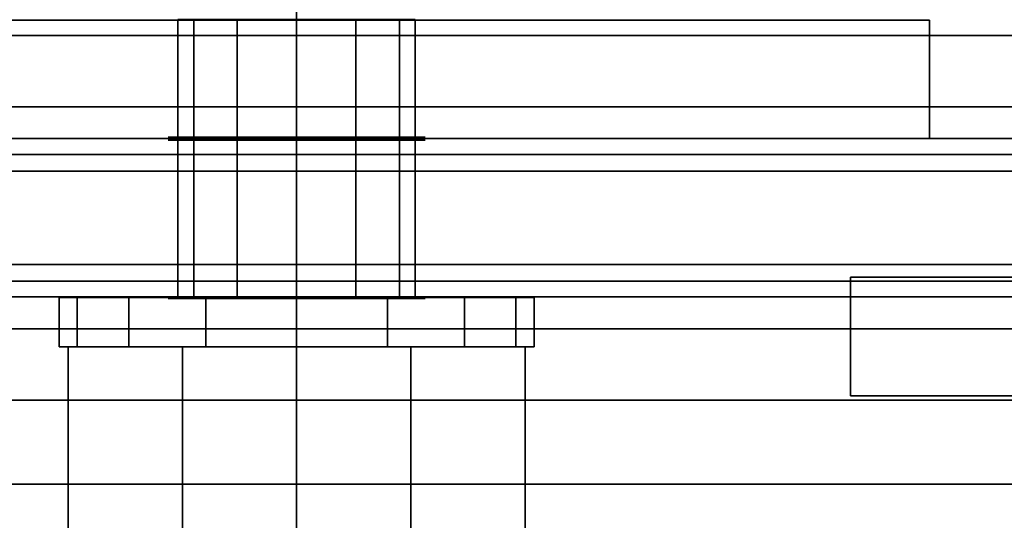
# Model space of a CAD drawing. Extents: x -48 to 48, y -49.6 to 48.
# Tile 828 of 890: x 30.1 to 33.2, y -1 to 0.6. Entities that reach past the tile are written whole.
import ezdxf

# ---------------------------------------------------------------- set-up
doc = ezdxf.new("R2010")
doc.units = 0

msp = doc.modelspace()

# ---------------------------------------------------------------- linework, layer by layer
at = {"layer": '11B1 [56]', "color": 1}
for points, invisible_edges in [([(34, -1.534, 52), (14.375, -1.534, 52), (14.375, 1.534, 52)], 12), ([(34, -1.534, 52), (14.375, 1.534, 52), (34, 1.534, 52)], 1), ([(34, 1.534, 58), (14.375, 1.534, 58), (14.375, -1.534, 58)], 12), ([(34, 1.534, 58), (14.375, -1.534, 58), (34, -1.534, 58)], 1), ([(34, -1.534, 57.767), (14.375, -1.534, 57.767), (14.375, 1.534, 57.767)], 12), ([(34, -1.534, 57.767), (14.375, 1.534, 57.767), (34, 1.534, 57.767)], 1), ([(34, 1.534, 52.233), (14.375, 1.534, 52.233), (14.375, -1.534, 52.233)], 12), ([(34, 1.534, 52.233), (14.375, -1.534, 52.233), (34, -1.534, 52.233)], 1)]:
    msp.add_3dface(points, dxfattribs=dict(at, invisible_edges=invisible_edges))
at = {"layer": '11B1 [56]', "color": 0}
for points, invisible_edges in [([(26, 0.625, 58), (26, 0.625, 63), (33, 0.625, 63)], 12), ([(26, 0.625, 58), (33, 0.625, 63), (33, 0.625, 58)], 1), ([(33, 0.25, 63), (33, 0.625, 63), (26, 0.625, 63)], 12), ([(33, 0.25, 63), (26, 0.625, 63), (26, 0.25, 63)], 1), ([(26, 0.25, 58), (26, 0.625, 58), (33, 0.625, 58)], 12), ([(26, 0.25, 58), (33, 0.625, 58), (33, 0.25, 58)], 1), ([(30.6752, 0.627, 60.8125), (30.6752, -0.252, 60.8125), (30.625, -0.252, 61)], 12), ([(30.6752, 0.627, 60.8125), (30.625, -0.252, 61), (30.625, 0.627, 61)], 1), ([(30.625, 0.627, 61), (30.625, -0.252, 61), (30.6752, -0.252, 61.1875)], 12), ([(30.625, 0.627, 61), (30.6752, -0.252, 61.1875), (30.6752, 0.627, 61.1875)], 1), ([(30.6752, 0.627, 61.1875), (30.6752, -0.252, 61.1875), (30.8125, -0.252, 61.3248)], 12), ([(30.6752, 0.627, 61.1875), (30.8125, -0.252, 61.3248), (30.8125, 0.627, 61.3248)], 1), ([(30.8125, 0.627, 60.6752), (30.8125, -0.252, 60.6752), (30.6752, -0.252, 60.8125)], 12), ([(30.8125, 0.627, 60.6752), (30.6752, -0.252, 60.8125), (30.6752, 0.627, 60.8125)], 1), ([(30.8125, 0.627, 61.3248), (30.8125, -0.252, 61.3248), (31, -0.252, 61.375)], 12), ([(30.8125, 0.627, 61.3248), (31, -0.252, 61.375), (31, 0.627, 61.375)], 1), ([(31, 0.627, 60.625), (31, -0.252, 60.625), (30.8125, -0.252, 60.6752)], 12), ([(31, 0.627, 60.625), (30.8125, -0.252, 60.6752), (30.8125, 0.627, 60.6752)], 1), ([(31, 0.627, 61.375), (31, -0.252, 61.375), (31.1875, -0.252, 61.3248)], 12), ([(31, 0.627, 61.375), (31.1875, -0.252, 61.3248), (31.1875, 0.627, 61.3248)], 1), ([(31.1875, 0.627, 60.6752), (31.1875, -0.252, 60.6752), (31, -0.252, 60.625)], 12), ([(31.1875, 0.627, 60.6752), (31, -0.252, 60.625), (31, 0.627, 60.625)], 1), ([(31.1875, 0.627, 61.3248), (31.1875, -0.252, 61.3248), (31.3248, -0.252, 61.1875)], 12), ([(31.1875, 0.627, 61.3248), (31.3248, -0.252, 61.1875), (31.3248, 0.627, 61.1875)], 1), ([(31.3248, 0.627, 60.8125), (31.3248, -0.252, 60.8125), (31.1875, -0.252, 60.6752)], 12), ([(31.3248, 0.627, 60.8125), (31.1875, -0.252, 60.6752), (31.1875, 0.627, 60.6752)], 1), ([(31.3248, 0.627, 61.1875), (31.3248, -0.252, 61.1875), (31.375, -0.252, 61)], 12), ([(31.3248, 0.627, 61.1875), (31.375, -0.252, 61), (31.375, 0.627, 61)], 1), ([(31.375, 0.627, 61), (31.375, -0.252, 61), (31.3248, -0.252, 60.8125)], 12), ([(31.375, 0.627, 61), (31.3248, -0.252, 60.8125), (31.3248, 0.627, 60.8125)], 1), ([(33, 0.25, 58), (33, 0.625, 58), (33, 0.625, 63)], 12), ([(33, 0.25, 58), (33, 0.625, 63), (33, 0.25, 63)], 1), ([(33, 0.25, 58), (33, 0.25, 63), (26, 0.25, 63)], 12), ([(33, 0.25, 58), (26, 0.25, 63), (26, 0.25, 58)], 1), ([(30.3071, -0.252, 61.287), (30.3071, -0.252, 60.713), (30.25, -0.252, 61)], 1), ([(30.3071, -0.252, 60.713), (30.3071, -0.40825, 60.713), (30.25, -0.40825, 61)], 12), ([(30.3071, -0.252, 60.713), (30.25, -0.40825, 61), (30.25, -0.252, 61)], 1), ([(30.25, -0.252, 61), (30.25, -0.40825, 61), (30.3071, -0.40825, 61.287)], 12), ([(30.25, -0.252, 61), (30.3071, -0.40825, 61.287), (30.3071, -0.252, 61.287)], 1), ([(30.3071, -0.252, 61.287), (30.4697, -0.252, 61.5303), (30.713, -0.252, 61.6929)], 12), ([(30.3071, -0.252, 61.287), (30.713, -0.252, 61.6929), (31, -0.252, 61.75)], 13), ([(30.3071, -0.252, 61.287), (31, -0.252, 61.75), (31.287, -0.252, 61.6929)], 13), ([(30.3071, -0.252, 61.287), (31.287, -0.252, 61.6929), (31.5303, -0.252, 61.5303)], 13), ([(30.3071, -0.252, 61.287), (31.5303, -0.252, 61.5303), (31.6929, -0.252, 61.287)], 13), ([(30.3071, -0.252, 61.287), (31.6929, -0.252, 61.287), (31.75, -0.252, 61)], 13), ([(30.3071, -0.252, 61.287), (31.75, -0.252, 61), (31.6929, -0.252, 60.713)], 13), ([(30.3071, -0.252, 61.287), (31.6929, -0.252, 60.713), (31.5303, -0.252, 60.4697)], 13), ([(30.3071, -0.252, 61.287), (31.5303, -0.252, 60.4697), (31.287, -0.252, 60.3071)], 13), ([(30.3071, -0.252, 61.287), (31.287, -0.252, 60.3071), (31, -0.252, 60.25)], 13), ([(30.3071, -0.252, 61.287), (31, -0.252, 60.25), (30.713, -0.252, 60.3071)], 13), ([(30.3071, -0.252, 61.287), (30.713, -0.252, 60.3071), (30.4697, -0.252, 60.4697)], 13), ([(30.3071, -0.252, 61.287), (30.4697, -0.252, 60.4697), (30.3071, -0.252, 60.713)], 13), ([(30.3071, -0.252, 61.287), (30.3071, -0.40825, 61.287), (30.4697, -0.40825, 61.5303)], 12), ([(30.3071, -0.252, 61.287), (30.4697, -0.40825, 61.5303), (30.4697, -0.252, 61.5303)], 1), ([(30.4697, -0.252, 60.4697), (30.4697, -0.40825, 60.4697), (30.3071, -0.40825, 60.713)], 12), ([(30.4697, -0.252, 60.4697), (30.3071, -0.40825, 60.713), (30.3071, -0.252, 60.713)], 1), ([(30.4697, -0.252, 61.5303), (30.4697, -0.40825, 61.5303), (30.713, -0.40825, 61.6929)], 12), ([(30.4697, -0.252, 61.5303), (30.713, -0.40825, 61.6929), (30.713, -0.252, 61.6929)], 1), ([(30.713, -0.252, 60.3071), (30.713, -0.40825, 60.3071), (30.4697, -0.40825, 60.4697)], 12), ([(30.713, -0.252, 60.3071), (30.4697, -0.40825, 60.4697), (30.4697, -0.252, 60.4697)], 1), ([(30.625, -0.252, 61), (30.6752, -0.252, 60.8125), (30.8125, -0.252, 60.6752)], 12), ([(30.625, -0.252, 61), (30.8125, -0.252, 60.6752), (31, -0.252, 60.625)], 13), ([(30.625, -0.252, 61), (31, -0.252, 60.625), (31.1875, -0.252, 60.6752)], 13), ([(30.625, -0.252, 61), (31.1875, -0.252, 60.6752), (31.3248, -0.252, 60.8125)], 13), ([(30.625, -0.252, 61), (31.3248, -0.252, 60.8125), (31.375, -0.252, 61)], 13), ([(30.625, -0.252, 61), (31.375, -0.252, 61), (31.3248, -0.252, 61.1875)], 13), ([(30.625, -0.252, 61), (31.3248, -0.252, 61.1875), (31.1875, -0.252, 61.3248)], 13), ([(30.625, -0.252, 61), (31.1875, -0.252, 61.3248), (31, -0.252, 61.375)], 13), ([(30.625, -0.252, 61), (31, -0.252, 61.375), (30.8125, -0.252, 61.3248)], 13), ([(30.625, -0.252, 61), (30.8125, -0.252, 61.3248), (30.6752, -0.252, 61.1875)], 1), ([(30.713, -0.252, 61.6929), (30.713, -0.40825, 61.6929), (31, -0.40825, 61.75)], 12), ([(30.713, -0.252, 61.6929), (31, -0.40825, 61.75), (31, -0.252, 61.75)], 1), ([(31, -0.252, 60.25), (31, -0.40825, 60.25), (30.713, -0.40825, 60.3071)], 12), ([(31, -0.252, 60.25), (30.713, -0.40825, 60.3071), (30.713, -0.252, 60.3071)], 1), ([(31, -0.252, 61.75), (31, -0.40825, 61.75), (31.287, -0.40825, 61.6929)], 12), ([(31, -0.252, 61.75), (31.287, -0.40825, 61.6929), (31.287, -0.252, 61.6929)], 1), ([(31.287, -0.252, 60.3071), (31.287, -0.40825, 60.3071), (31, -0.40825, 60.25)], 12), ([(31.287, -0.252, 60.3071), (31, -0.40825, 60.25), (31, -0.252, 60.25)], 1), ([(31.287, -0.252, 61.6929), (31.287, -0.40825, 61.6929), (31.5303, -0.40825, 61.5303)], 12), ([(31.287, -0.252, 61.6929), (31.5303, -0.40825, 61.5303), (31.5303, -0.252, 61.5303)], 1), ([(31.5303, -0.252, 60.4697), (31.5303, -0.40825, 60.4697), (31.287, -0.40825, 60.3071)], 12), ([(31.5303, -0.252, 60.4697), (31.287, -0.40825, 60.3071), (31.287, -0.252, 60.3071)], 1), ([(31.5303, -0.252, 61.5303), (31.5303, -0.40825, 61.5303), (31.6929, -0.40825, 61.287)], 12), ([(31.5303, -0.252, 61.5303), (31.6929, -0.40825, 61.287), (31.6929, -0.252, 61.287)], 1), ([(31.6929, -0.252, 60.713), (31.6929, -0.40825, 60.713), (31.5303, -0.40825, 60.4697)], 12), ([(31.6929, -0.252, 60.713), (31.5303, -0.40825, 60.4697), (31.5303, -0.252, 60.4697)], 1), ([(31.6929, -0.252, 61.287), (31.6929, -0.40825, 61.287), (31.75, -0.40825, 61)], 12), ([(31.6929, -0.252, 61.287), (31.75, -0.40825, 61), (31.75, -0.252, 61)], 1), ([(31.75, -0.252, 61), (31.75, -0.40825, 61), (31.6929, -0.40825, 60.713)], 12), ([(31.75, -0.252, 61), (31.6929, -0.40825, 60.713), (31.6929, -0.252, 60.713)], 1), ([(30.25, -0.40825, 61), (30.3071, -0.40825, 60.713), (30.4697, -0.40825, 60.4697)], 12), ([(30.25, -0.40825, 61), (30.4697, -0.40825, 60.4697), (30.713, -0.40825, 60.3071)], 13), ([(30.25, -0.40825, 61), (30.713, -0.40825, 60.3071), (31, -0.40825, 60.25)], 13), ([(30.25, -0.40825, 61), (31, -0.40825, 60.25), (31.287, -0.40825, 60.3071)], 13), ([(30.25, -0.40825, 61), (31.287, -0.40825, 60.3071), (31.5303, -0.40825, 60.4697)], 13), ([(30.25, -0.40825, 61), (31.5303, -0.40825, 60.4697), (31.6929, -0.40825, 60.713)], 13), ([(30.25, -0.40825, 61), (31.6929, -0.40825, 60.713), (31.75, -0.40825, 61)], 13), ([(30.25, -0.40825, 61), (31.75, -0.40825, 61), (31.6929, -0.40825, 61.287)], 13), ([(30.25, -0.40825, 61), (31.6929, -0.40825, 61.287), (31.5303, -0.40825, 61.5303)], 13), ([(30.25, -0.40825, 61), (31.5303, -0.40825, 61.5303), (31.287, -0.40825, 61.6929)], 13), ([(30.25, -0.40825, 61), (31.287, -0.40825, 61.6929), (31, -0.40825, 61.75)], 13), ([(30.25, -0.40825, 61), (31, -0.40825, 61.75), (30.713, -0.40825, 61.6929)], 13), ([(30.25, -0.40825, 61), (30.713, -0.40825, 61.6929), (30.4697, -0.40825, 61.5303)], 13), ([(30.25, -0.40825, 61), (30.4697, -0.40825, 61.5303), (30.3071, -0.40825, 61.287)], 1), ([(30.2783, -0.40825, 61), (30.6392, -0.40825, 61.625), (31.3608, -0.40825, 61.625)], 12), ([(30.2783, -0.40825, 61), (31.3608, -0.40825, 61.625), (31.7217, -0.40825, 61)], 13), ([(30.2783, -0.40825, 61), (31.7217, -0.40825, 61), (31.3608, -0.40825, 60.375)], 13), ([(30.2783, -0.40825, 61), (31.3608, -0.40825, 60.375), (30.6392, -0.40825, 60.375)], 1), ([(30.2783, -0.40825, 61), (30.2783, -1.14263, 61), (30.6392, -1.14263, 61.625)], 12), ([(30.2783, -0.40825, 61), (30.6392, -1.14263, 61.625), (30.6392, -0.40825, 61.625)], 1), ([(30.6392, -0.40825, 60.375), (30.6392, -1.14263, 60.375), (30.2783, -1.14263, 61)], 12), ([(30.6392, -0.40825, 60.375), (30.2783, -1.14263, 61), (30.2783, -0.40825, 61)], 1), ([(30.6392, -0.40825, 61.625), (30.6392, -1.14263, 61.625), (31.3608, -1.14263, 61.625)], 12), ([(30.6392, -0.40825, 61.625), (31.3608, -1.14263, 61.625), (31.3608, -0.40825, 61.625)], 1), ([(31.3608, -0.40825, 60.375), (31.3608, -1.14263, 60.375), (30.6392, -1.14263, 60.375)], 12), ([(31.3608, -0.40825, 60.375), (30.6392, -1.14263, 60.375), (30.6392, -0.40825, 60.375)], 1), ([(31.3608, -0.40825, 61.625), (31.3608, -1.14263, 61.625), (31.7217, -1.14263, 61)], 12), ([(31.3608, -0.40825, 61.625), (31.7217, -1.14263, 61), (31.7217, -0.40825, 61)], 1), ([(31.7217, -0.40825, 61), (31.7217, -1.14263, 61), (31.3608, -1.14263, 60.375)], 12), ([(31.7217, -0.40825, 61), (31.3608, -1.14263, 60.375), (31.3608, -0.40825, 60.375)], 1)]:
    msp.add_3dface(points, dxfattribs=dict(at, invisible_edges=invisible_edges))
at = {"layer": '11B1 [56]', "color": 6}
for points, invisible_edges in [([(31.4062, 0.245, 61), (30.6247, 0.245, 61.1555), (30.5937, 0.245, 61)], 13), ([(31.4062, 0.245, 61), (30.5937, 0.245, 61), (30.6247, 0.245, 60.8445)], 13), ([(31.4062, 0.245, 61), (30.7127, 0.245, 61.2873), (30.6247, 0.245, 61.1555)], 13), ([(31.4062, 0.245, 61), (30.6247, 0.245, 60.8445), (30.7127, 0.245, 60.7127)], 13), ([(31.4062, 0.245, 61), (30.8445, 0.245, 61.3753), (30.7127, 0.245, 61.2873)], 13), ([(31.4062, 0.245, 61), (30.7127, 0.245, 60.7127), (30.8445, 0.245, 60.6247)], 13), ([(31.4062, 0.245, 61), (31, 0.245, 61.4062), (30.8445, 0.245, 61.3753)], 13), ([(31.4062, 0.245, 61), (30.8445, 0.245, 60.6247), (31, 0.245, 60.5937)], 13), ([(31.4062, 0.245, 61), (31.1555, 0.245, 61.3753), (31, 0.245, 61.4062)], 13), ([(31.4062, 0.245, 61), (31, 0.245, 60.5937), (31.1555, 0.245, 60.6247)], 13), ([(31.4062, 0.245, 61), (31.2873, 0.245, 61.2873), (31.1555, 0.245, 61.3753)], 13), ([(31.4062, 0.245, 61), (31.1555, 0.245, 60.6247), (31.2873, 0.245, 60.7127)], 13), ([(31.4062, 0.245, 61), (31.3753, 0.245, 61.1555), (31.2873, 0.245, 61.2873)], 12), ([(31.4062, 0.245, 61), (31.2873, 0.245, 60.7127), (31.3753, 0.245, 60.8445)], 1)]:
    msp.add_3dface(points, dxfattribs=dict(at, invisible_edges=invisible_edges))
at = {"layer": '11C1 [49]', "color": 1}
for points, invisible_edges in [([(41, -3, 46.5), (41, 3, 46.5), (31, 3, 46.5)], 12), ([(41, -3, 46.5), (31, 3, 46.5), (31, -3, 46.5)], 1), ([(31, -3, 46), (31, 3, 46), (41, 3, 46)], 12), ([(31, -3, 46), (41, 3, 46), (41, -3, 46)], 1), ([(31, 3, 46.5), (31, 3, 46), (31, -3, 46)], 12), ([(31, 3, 46.5), (31, -3, 46), (31, -3, 46.5)], 1), ([(41, 3, 63.625), (41, -3, 63.625), (31, -3, 63.625)], 12), ([(41, 3, 63.625), (31, -3, 63.625), (31, 3, 63.625)], 1), ([(31, 3, 64.125), (31, -3, 64.125), (41, -3, 64.125)], 12), ([(31, 3, 64.125), (41, -3, 64.125), (41, 3, 64.125)], 1), ([(31, -3, 63.625), (31, -3, 64.125), (31, 3, 64.125)], 12), ([(31, -3, 63.625), (31, 3, 64.125), (31, 3, 63.625)], 1)]:
    msp.add_3dface(points, dxfattribs=dict(at, invisible_edges=invisible_edges))
at = {"layer": '11C1 [49]', "color": 0}
for points, invisible_edges in [([(34, 0.25, 59), (26, 0.25, 59), (26, 0.25, 63)], 12), ([(34, 0.25, 59), (26, 0.25, 63), (34, 0.25, 63)], 1), ([(34, -0.25, 63), (34, 0.25, 63), (26, 0.25, 63)], 12), ([(34, -0.25, 63), (26, 0.25, 63), (26, -0.25, 63)], 1), ([(26, -0.25, 59), (26, 0.25, 59), (34, 0.25, 59)], 12), ([(26, -0.25, 59), (34, 0.25, 59), (34, -0.25, 59)], 1), ([(34, -0.25, 63), (26, -0.25, 63), (26, -0.25, 59)], 12), ([(34, -0.25, 63), (26, -0.25, 59), (34, -0.25, 59)], 1)]:
    msp.add_3dface(points, dxfattribs=dict(at, invisible_edges=invisible_edges))
at = {"layer": '11C1 [49]', "color": 6}
for points, invisible_edges in [([(31.1555, 0.255, 61.3753), (30.6247, 0.255, 60.8445), (30.5938, 0.255, 61)], 13), ([(31.1555, 0.255, 61.3753), (30.5938, 0.255, 61), (30.6247, 0.255, 61.1555)], 13), ([(31.1555, 0.255, 61.3753), (30.7127, 0.255, 60.7127), (30.6247, 0.255, 60.8445)], 13), ([(31.1555, 0.255, 61.3753), (30.6247, 0.255, 61.1555), (30.7127, 0.255, 61.2873)], 13), ([(31.1555, 0.255, 61.3753), (30.8445, 0.255, 60.6247), (30.7127, 0.255, 60.7127)], 13), ([(31.1555, 0.255, 61.3753), (30.7127, 0.255, 61.2873), (30.8445, 0.255, 61.3753)], 13), ([(31.1555, 0.255, 61.3753), (31, 0.255, 60.5938), (30.8445, 0.255, 60.6247)], 13), ([(31.1555, 0.255, 61.3753), (30.8445, 0.255, 61.3753), (31, 0.255, 61.4063)], 1), ([(31.1555, 0.255, 61.3753), (31.1555, 0.255, 60.6247), (31, 0.255, 60.5938)], 13), ([(31.1555, 0.255, 61.3753), (31.2873, 0.255, 61.2873), (31.3753, 0.255, 61.1555)], 12), ([(31.1555, 0.255, 61.3753), (31.3753, 0.255, 61.1555), (31.4063, 0.255, 61)], 13), ([(31.1555, 0.255, 61.3753), (31.4063, 0.255, 61), (31.3753, 0.255, 60.8445)], 13), ([(31.1555, 0.255, 61.3753), (31.3753, 0.255, 60.8445), (31.2873, 0.255, 60.7127)], 13), ([(31.1555, 0.255, 61.3753), (31.2873, 0.255, 60.7127), (31.1555, 0.255, 60.6247)], 13), ([(31, -0.255, 61.4062), (30.6247, -0.255, 61.1555), (30.5937, -0.255, 61)], 13), ([(31, -0.255, 61.4062), (30.5937, -0.255, 61), (30.6247, -0.255, 60.8445)], 13), ([(31, -0.255, 61.4062), (30.7127, -0.255, 61.2873), (30.6247, -0.255, 61.1555)], 13), ([(31, -0.255, 61.4062), (30.6247, -0.255, 60.8445), (30.7127, -0.255, 60.7127)], 13), ([(31, -0.255, 61.4062), (30.8445, -0.255, 61.3753), (30.7127, -0.255, 61.2873)], 12), ([(31, -0.255, 61.4062), (30.7127, -0.255, 60.7127), (30.8445, -0.255, 60.6247)], 13), ([(31, -0.255, 61.4062), (30.8445, -0.255, 60.6247), (31, -0.255, 60.5937)], 13), ([(31, -0.255, 61.4062), (31, -0.255, 60.5937), (31.1555, -0.255, 60.6247)], 13), ([(31, -0.255, 61.4062), (31.1555, -0.255, 60.6247), (31.2873, -0.255, 60.7127)], 13), ([(31, -0.255, 61.4062), (31.2873, -0.255, 60.7127), (31.3753, -0.255, 60.8445)], 13), ([(31, -0.255, 61.4062), (31.3753, -0.255, 60.8445), (31.4062, -0.255, 61)], 13), ([(31, -0.255, 61.4062), (31.4062, -0.255, 61), (31.3753, -0.255, 61.1555)], 13), ([(31, -0.255, 61.4062), (31.3753, -0.255, 61.1555), (31.2873, -0.255, 61.2873)], 13), ([(31, -0.255, 61.4062), (31.2873, -0.255, 61.2873), (31.1555, -0.255, 61.3753)], 1)]:
    msp.add_3dface(points, dxfattribs=dict(at, invisible_edges=invisible_edges))
at = {"layer": '5B2 [24]', "color": 1}
for points, invisible_edges in [([(48, -3.495, 30.1), (6.0625, -3.495, 30.1), (6.0625, 3.495, 30.1)], 12), ([(48, -3.495, 30.1), (6.0625, 3.495, 30.1), (48, 3.495, 30.1)], 1), ([(48, 3.495, 46), (6.0625, 3.495, 46), (6.0625, -3.495, 46)], 12), ([(48, 3.495, 46), (6.0625, -3.495, 46), (48, -3.495, 46)], 1), ([(48, 0.576535, 45.5171), (6.0625, 0.576535, 45.5171), (6.0625, 0.8425, 45.57)], 12), ([(48, 0.576535, 45.5171), (6.0625, 0.8425, 45.57), (48, 0.8425, 45.57)], 1), ([(48, 0.8425, 30.53), (6.0625, 0.8425, 30.53), (6.0625, 0.576535, 30.5829)], 12), ([(48, 0.8425, 30.53), (6.0625, 0.576535, 30.5829), (48, 0.576535, 30.5829)], 1), ([(48, 0.351061, 45.3664), (6.0625, 0.351061, 45.3664), (6.0625, 0.576535, 45.5171)], 12), ([(48, 0.351061, 45.3664), (6.0625, 0.576535, 45.5171), (48, 0.576535, 45.5171)], 1), ([(48, 0.576535, 30.5829), (6.0625, 0.576535, 30.5829), (6.0625, 0.351061, 30.7336)], 12), ([(48, 0.576535, 30.5829), (6.0625, 0.351061, 30.7336), (48, 0.351061, 30.7336)], 1), ([(48, 0.200404, 45.141), (6.0625, 0.200404, 45.141), (6.0625, 0.351061, 45.3664)], 12), ([(48, 0.200404, 45.141), (6.0625, 0.351061, 45.3664), (48, 0.351061, 45.3664)], 1), ([(48, 0.351061, 30.7336), (6.0625, 0.351061, 30.7336), (6.0625, 0.200404, 30.959)], 12), ([(48, 0.351061, 30.7336), (6.0625, 0.200404, 30.959), (48, 0.200404, 30.959)], 1), ([(48, 0.1475, 44.875), (6.0625, 0.1475, 44.875), (6.0625, 0.200404, 45.141)], 12), ([(48, 0.1475, 44.875), (6.0625, 0.200404, 45.141), (48, 0.200404, 45.141)], 1), ([(48, 0.200404, 30.959), (6.0625, 0.200404, 30.959), (6.0625, 0.1475, 31.225)], 12), ([(48, 0.200404, 30.959), (6.0625, 0.1475, 31.225), (48, 0.1475, 31.225)], 1), ([(18.7833, 0.1475, 41.0252), (6.0625, 0.1475, 44.875), (48, 0.1475, 44.875)], 13), ([(48, 0.1475, 38), (48, 0.1475, 31.225), (6.0625, 0.1475, 31.225)], 12), ([(48, 0.1475, 38), (6.0625, 0.1475, 31.225), (18.4732, 0.1475, 34.911)], 15), ([(48, 0.1475, 38), (18.4732, 0.1475, 34.911), (18.7833, 0.1475, 34.9748)], 13), ([(19.0853, 0.1475, 40.9305), (18.7833, 0.1475, 41.0252), (48, 0.1475, 44.875)], 14), ([(48, 0.1475, 38), (18.7833, 0.1475, 34.9748), (19.0853, 0.1475, 35.0695)], 13), ([(19.3762, 0.1475, 40.8056), (19.0853, 0.1475, 40.9305), (48, 0.1475, 44.875)], 14), ([(48, 0.1475, 38), (19.0853, 0.1475, 35.0695), (19.3762, 0.1475, 35.1944)], 13), ([(19.653, 0.1475, 40.652), (19.3762, 0.1475, 40.8056), (48, 0.1475, 44.875)], 14), ([(48, 0.1475, 38), (19.3762, 0.1475, 35.1944), (19.653, 0.1475, 35.348)], 13), ([(19.9128, 0.1475, 40.4712), (19.653, 0.1475, 40.652), (48, 0.1475, 44.875)], 14), ([(48, 0.1475, 38), (19.653, 0.1475, 35.348), (19.9128, 0.1475, 35.5288)], 13), ([(20.153, 0.1475, 40.265), (19.9128, 0.1475, 40.4712), (48, 0.1475, 44.875)], 14), ([(48, 0.1475, 38), (19.9128, 0.1475, 35.5288), (20.153, 0.1475, 35.735)], 13), ([(20.3711, 0.1475, 40.0355), (20.153, 0.1475, 40.265), (48, 0.1475, 44.875)], 14), ([(48, 0.1475, 38), (20.153, 0.1475, 35.735), (20.3711, 0.1475, 35.9645)], 13), ([(20.5649, 0.1475, 39.7852), (20.3711, 0.1475, 40.0355), (48, 0.1475, 44.875)], 14), ([(48, 0.1475, 38), (20.3711, 0.1475, 35.9645), (20.5649, 0.1475, 36.2148)], 13), ([(20.7323, 0.1475, 39.5166), (20.5649, 0.1475, 39.7852), (48, 0.1475, 44.875)], 14), ([(48, 0.1475, 38), (20.5649, 0.1475, 36.2148), (20.7323, 0.1475, 36.4834)], 13), ([(20.8717, 0.1475, 39.2324), (20.7323, 0.1475, 39.5166), (48, 0.1475, 44.875)], 14), ([(48, 0.1475, 38), (20.7323, 0.1475, 36.4834), (20.8717, 0.1475, 36.7676)], 13), ([(20.9817, 0.1475, 38.9355), (20.8717, 0.1475, 39.2324), (48, 0.1475, 44.875)], 14), ([(48, 0.1475, 38), (20.8717, 0.1475, 36.7676), (20.9817, 0.1475, 37.0645)], 13), ([(21.061, 0.1475, 38.6291), (20.9817, 0.1475, 38.9355), (48, 0.1475, 44.875)], 14), ([(48, 0.1475, 38), (20.9817, 0.1475, 37.0645), (21.061, 0.1475, 37.3709)], 13), ([(21.109, 0.1475, 38.3162), (21.061, 0.1475, 38.6291), (48, 0.1475, 44.875)], 14), ([(48, 0.1475, 38), (21.061, 0.1475, 37.3709), (21.109, 0.1475, 37.6838)], 13), ([(21.125, 0.1475, 38), (21.109, 0.1475, 38.3162), (48, 0.1475, 44.875)], 14), ([(48, 0.1475, 38), (21.109, 0.1475, 37.6838), (21.125, 0.1475, 38)], 1), ([(21.125, 0.1475, 38), (48, 0.1475, 44.875), (48, 0.1475, 38)], 1), ([(48, -0.1475, 31.225), (6.0625, -0.1475, 31.225), (6.0625, -0.200404, 30.959)], 12), ([(48, -0.1475, 31.225), (6.0625, -0.200404, 30.959), (48, -0.200404, 30.959)], 1), ([(18.7833, -0.1475, 34.9748), (6.0625, -0.1475, 31.225), (48, -0.1475, 31.225)], 13), ([(48, -0.1475, 38), (48, -0.1475, 44.875), (6.0625, -0.1475, 44.875)], 12), ([(48, -0.1475, 38), (6.0625, -0.1475, 44.875), (18.4732, -0.1475, 41.089)], 15), ([(48, -0.200404, 45.141), (6.0625, -0.200404, 45.141), (6.0625, -0.1475, 44.875)], 12), ([(48, -0.200404, 45.141), (6.0625, -0.1475, 44.875), (48, -0.1475, 44.875)], 1), ([(48, -0.1475, 38), (18.4732, -0.1475, 41.089), (18.7833, -0.1475, 41.0252)], 13), ([(19.0853, -0.1475, 35.0695), (18.7833, -0.1475, 34.9748), (48, -0.1475, 31.225)], 14), ([(48, -0.1475, 38), (18.7833, -0.1475, 41.0252), (19.0853, -0.1475, 40.9305)], 13), ([(19.3762, -0.1475, 35.1944), (19.0853, -0.1475, 35.0695), (48, -0.1475, 31.225)], 14), ([(48, -0.1475, 38), (19.0853, -0.1475, 40.9305), (19.3762, -0.1475, 40.8056)], 13), ([(19.653, -0.1475, 35.348), (19.3762, -0.1475, 35.1944), (48, -0.1475, 31.225)], 14), ([(48, -0.1475, 38), (19.3762, -0.1475, 40.8056), (19.653, -0.1475, 40.652)], 13), ([(19.9128, -0.1475, 35.5288), (19.653, -0.1475, 35.348), (48, -0.1475, 31.225)], 14), ([(48, -0.1475, 38), (19.653, -0.1475, 40.652), (19.9128, -0.1475, 40.4712)], 13), ([(20.153, -0.1475, 35.735), (19.9128, -0.1475, 35.5288), (48, -0.1475, 31.225)], 14), ([(48, -0.1475, 38), (19.9128, -0.1475, 40.4712), (20.153, -0.1475, 40.265)], 13), ([(20.3711, -0.1475, 35.9645), (20.153, -0.1475, 35.735), (48, -0.1475, 31.225)], 14), ([(48, -0.1475, 38), (20.153, -0.1475, 40.265), (20.3711, -0.1475, 40.0355)], 13), ([(20.5649, -0.1475, 36.2148), (20.3711, -0.1475, 35.9645), (48, -0.1475, 31.225)], 14), ([(48, -0.1475, 38), (20.3711, -0.1475, 40.0355), (20.5649, -0.1475, 39.7852)], 13), ([(20.7323, -0.1475, 36.4834), (20.5649, -0.1475, 36.2148), (48, -0.1475, 31.225)], 14), ([(48, -0.1475, 38), (20.5649, -0.1475, 39.7852), (20.7323, -0.1475, 39.5166)], 13), ([(20.8717, -0.1475, 36.7676), (20.7323, -0.1475, 36.4834), (48, -0.1475, 31.225)], 14), ([(48, -0.1475, 38), (20.7323, -0.1475, 39.5166), (20.8717, -0.1475, 39.2324)], 13), ([(20.9817, -0.1475, 37.0645), (20.8717, -0.1475, 36.7676), (48, -0.1475, 31.225)], 14), ([(48, -0.1475, 38), (20.8717, -0.1475, 39.2324), (20.9817, -0.1475, 38.9355)], 13), ([(21.061, -0.1475, 37.3709), (20.9817, -0.1475, 37.0645), (48, -0.1475, 31.225)], 14), ([(48, -0.1475, 38), (20.9817, -0.1475, 38.9355), (21.061, -0.1475, 38.6291)], 13), ([(21.109, -0.1475, 37.6838), (21.061, -0.1475, 37.3709), (48, -0.1475, 31.225)], 14), ([(48, -0.1475, 38), (21.061, -0.1475, 38.6291), (21.109, -0.1475, 38.3162)], 13), ([(21.125, -0.1475, 38), (21.109, -0.1475, 37.6838), (48, -0.1475, 31.225)], 14), ([(48, -0.1475, 38), (21.109, -0.1475, 38.3162), (21.125, -0.1475, 38)], 1), ([(21.125, -0.1475, 38), (48, -0.1475, 31.225), (48, -0.1475, 38)], 1), ([(48, -0.200404, 30.959), (6.0625, -0.200404, 30.959), (6.0625, -0.351061, 30.7336)], 12), ([(48, -0.200404, 30.959), (6.0625, -0.351061, 30.7336), (48, -0.351061, 30.7336)], 1), ([(48, -0.351061, 45.3664), (6.0625, -0.351061, 45.3664), (6.0625, -0.200404, 45.141)], 12), ([(48, -0.351061, 45.3664), (6.0625, -0.200404, 45.141), (48, -0.200404, 45.141)], 1), ([(48, -0.351061, 30.7336), (6.0625, -0.351061, 30.7336), (6.0625, -0.576535, 30.5829)], 12), ([(48, -0.351061, 30.7336), (6.0625, -0.576535, 30.5829), (48, -0.576535, 30.5829)], 1), ([(48, -0.576535, 45.5171), (6.0625, -0.576535, 45.5171), (6.0625, -0.351061, 45.3664)], 12), ([(48, -0.576535, 45.5171), (6.0625, -0.351061, 45.3664), (48, -0.351061, 45.3664)], 1), ([(48, -0.576535, 30.5829), (6.0625, -0.576535, 30.5829), (6.0625, -0.8425, 30.53)], 12), ([(48, -0.576535, 30.5829), (6.0625, -0.8425, 30.53), (48, -0.8425, 30.53)], 1), ([(48, -0.8425, 45.57), (6.0625, -0.8425, 45.57), (6.0625, -0.576535, 45.5171)], 12), ([(48, -0.8425, 45.57), (6.0625, -0.576535, 45.5171), (48, -0.576535, 45.5171)], 1), ([(48, -0.8425, 30.53), (6.0625, -0.8425, 30.53), (6.0625, -3.495, 30.53)], 12), ([(48, -0.8425, 30.53), (6.0625, -3.495, 30.53), (48, -3.495, 30.53)], 1), ([(48, -3.495, 45.57), (6.0625, -3.495, 45.57), (6.0625, -0.8425, 45.57)], 12), ([(48, -3.495, 45.57), (6.0625, -0.8425, 45.57), (48, -0.8425, 45.57)], 1)]:
    msp.add_3dface(points, dxfattribs=dict(at, invisible_edges=invisible_edges))
at = {"layer": '6B2 [51]', "color": 1}
for points, invisible_edges in [([(44, -3.495, 64.1), (1, -3.495, 64.1), (1, 3.495, 64.1)], 12), ([(44, -3.495, 64.1), (1, 3.495, 64.1), (44, 3.495, 64.1)], 1), ([(44, 3.495, 80), (1, 3.495, 80), (1, -3.495, 80)], 12), ([(44, 3.495, 80), (1, -3.495, 80), (44, -3.495, 80)], 1), ([(44, 0.576535, 79.5171), (1, 0.576535, 79.5171), (1, 0.8425, 79.57)], 12), ([(44, 0.576535, 79.5171), (1, 0.8425, 79.57), (44, 0.8425, 79.57)], 1), ([(44, 0.8425, 64.53), (1, 0.8425, 64.53), (1, 0.576535, 64.5829)], 12), ([(44, 0.8425, 64.53), (1, 0.576535, 64.5829), (44, 0.576535, 64.5829)], 1), ([(44, 0.351061, 79.3664), (1, 0.351061, 79.3664), (1, 0.576535, 79.5171)], 12), ([(44, 0.351061, 79.3664), (1, 0.576535, 79.5171), (44, 0.576535, 79.5171)], 1), ([(44, 0.576535, 64.5829), (1, 0.576535, 64.5829), (1, 0.351061, 64.7336)], 12), ([(44, 0.576535, 64.5829), (1, 0.351061, 64.7336), (44, 0.351061, 64.7336)], 1), ([(44, 0.200404, 79.141), (1, 0.200404, 79.141), (1, 0.351061, 79.3664)], 12), ([(44, 0.200404, 79.141), (1, 0.351061, 79.3664), (44, 0.351061, 79.3664)], 1), ([(44, 0.351061, 64.7336), (1, 0.351061, 64.7336), (1, 0.200404, 64.959)], 12), ([(44, 0.351061, 64.7336), (1, 0.200404, 64.959), (44, 0.200404, 64.959)], 1), ([(44, 0.1475, 78.875), (1, 0.1475, 78.875), (1, 0.200404, 79.141)], 12), ([(44, 0.1475, 78.875), (1, 0.200404, 79.141), (44, 0.200404, 79.141)], 1), ([(44, 0.200404, 64.959), (1, 0.200404, 64.959), (1, 0.1475, 65.225)], 12), ([(44, 0.200404, 64.959), (1, 0.1475, 65.225), (44, 0.1475, 65.225)], 1), ([(25.5, 0.1475, 76), (1, 0.1475, 78.875), (44, 0.1475, 78.875)], 13), ([(44, 0.1475, 65.225), (1, 0.1475, 65.225), (10.5, 0.1475, 68)], 14), ([(44, 0.1475, 65.225), (10.5, 0.1475, 68), (25.5, 0.1475, 68)], 13), ([(25.75, 0.1475, 75.933), (25.5, 0.1475, 76), (44, 0.1475, 78.875)], 14), ([(44, 0.1475, 72), (44, 0.1475, 65.225), (25.5, 0.1475, 68)], 14), ([(44, 0.1475, 72), (25.5, 0.1475, 68), (25.75, 0.1475, 68.067)], 13), ([(25.933, 0.1475, 75.75), (25.75, 0.1475, 75.933), (44, 0.1475, 78.875)], 14), ([(44, 0.1475, 72), (25.75, 0.1475, 68.067), (25.933, 0.1475, 68.25)], 13), ([(26, 0.1475, 75.5), (25.933, 0.1475, 75.75), (44, 0.1475, 78.875)], 14), ([(44, 0.1475, 72), (25.933, 0.1475, 68.25), (26, 0.1475, 68.5)], 13), ([(26, 0.1475, 72), (26, 0.1475, 75.5), (44, 0.1475, 78.875)], 14), ([(26, 0.1475, 72), (44, 0.1475, 78.875), (44, 0.1475, 72)], 1), ([(44, 0.1475, 72), (26, 0.1475, 68.5), (26, 0.1475, 72)], 1), ([(44, -0.1475, 65.225), (1, -0.1475, 65.225), (1, -0.200404, 64.959)], 12), ([(44, -0.1475, 65.225), (1, -0.200404, 64.959), (44, -0.200404, 64.959)], 1), ([(25.5, -0.1475, 68), (1, -0.1475, 65.225), (44, -0.1475, 65.225)], 13), ([(44, -0.1475, 78.875), (1, -0.1475, 78.875), (10.5, -0.1475, 76)], 14), ([(44, -0.200404, 79.141), (1, -0.200404, 79.141), (1, -0.1475, 78.875)], 12), ([(44, -0.200404, 79.141), (1, -0.1475, 78.875), (44, -0.1475, 78.875)], 1), ([(44, -0.1475, 78.875), (10.5, -0.1475, 76), (18, -0.1475, 76)], 13), ([(44, -0.1475, 78.875), (18, -0.1475, 76), (25.5, -0.1475, 76)], 13), ([(25.75, -0.1475, 68.067), (25.5, -0.1475, 68), (44, -0.1475, 65.225)], 14), ([(44, -0.1475, 72), (44, -0.1475, 78.875), (25.5, -0.1475, 76)], 14), ([(44, -0.1475, 72), (25.5, -0.1475, 76), (25.75, -0.1475, 75.933)], 13), ([(25.933, -0.1475, 68.25), (25.75, -0.1475, 68.067), (44, -0.1475, 65.225)], 14), ([(44, -0.1475, 72), (25.75, -0.1475, 75.933), (25.933, -0.1475, 75.75)], 13), ([(26, -0.1475, 68.5), (25.933, -0.1475, 68.25), (44, -0.1475, 65.225)], 14), ([(44, -0.1475, 72), (25.933, -0.1475, 75.75), (26, -0.1475, 75.5)], 13), ([(26, -0.1475, 72), (26, -0.1475, 68.5), (44, -0.1475, 65.225)], 14), ([(26, -0.1475, 72), (44, -0.1475, 65.225), (44, -0.1475, 72)], 1), ([(44, -0.1475, 72), (26, -0.1475, 75.5), (26, -0.1475, 72)], 1), ([(44, -0.200404, 64.959), (1, -0.200404, 64.959), (1, -0.351061, 64.7336)], 12), ([(44, -0.200404, 64.959), (1, -0.351061, 64.7336), (44, -0.351061, 64.7336)], 1), ([(44, -0.351061, 79.3664), (1, -0.351061, 79.3664), (1, -0.200404, 79.141)], 12), ([(44, -0.351061, 79.3664), (1, -0.200404, 79.141), (44, -0.200404, 79.141)], 1), ([(44, -0.351061, 64.7336), (1, -0.351061, 64.7336), (1, -0.576535, 64.5829)], 12), ([(44, -0.351061, 64.7336), (1, -0.576535, 64.5829), (44, -0.576535, 64.5829)], 1), ([(44, -0.576535, 79.5171), (1, -0.576535, 79.5171), (1, -0.351061, 79.3664)], 12), ([(44, -0.576535, 79.5171), (1, -0.351061, 79.3664), (44, -0.351061, 79.3664)], 1), ([(44, -0.576535, 64.5829), (1, -0.576535, 64.5829), (1, -0.8425, 64.53)], 12), ([(44, -0.576535, 64.5829), (1, -0.8425, 64.53), (44, -0.8425, 64.53)], 1), ([(44, -0.8425, 79.57), (1, -0.8425, 79.57), (1, -0.576535, 79.5171)], 12), ([(44, -0.8425, 79.57), (1, -0.576535, 79.5171), (44, -0.576535, 79.5171)], 1), ([(44, -0.8425, 64.53), (1, -0.8425, 64.53), (1, -3.495, 64.53)], 12), ([(44, -0.8425, 64.53), (1, -3.495, 64.53), (44, -3.495, 64.53)], 1), ([(44, -3.495, 79.57), (1, -3.495, 79.57), (1, -0.8425, 79.57)], 12), ([(44, -3.495, 79.57), (1, -0.8425, 79.57), (44, -0.8425, 79.57)], 1)]:
    msp.add_3dface(points, dxfattribs=dict(at, invisible_edges=invisible_edges))
at = {"layer": '7B1 [46]', "color": 1}
for points, invisible_edges in [([(32.75, -0.1875, 44.25), (39.25, -0.1875, 44.25), (39.25, -0.1875, 35.75)], 12), ([(32.75, -0.1875, 44.25), (39.25, -0.1875, 35.75), (32.75, -0.1875, 35.75)], 1), ([(32.75, -0.1875, 44.25), (32.75, -0.5625, 44.25), (39.25, -0.5625, 44.25)], 12), ([(32.75, -0.1875, 44.25), (39.25, -0.5625, 44.25), (39.25, -0.1875, 44.25)], 1), ([(39.25, -0.1875, 35.75), (39.25, -0.5625, 35.75), (32.75, -0.5625, 35.75)], 12), ([(39.25, -0.1875, 35.75), (32.75, -0.5625, 35.75), (32.75, -0.1875, 35.75)], 1), ([(32.75, -0.1875, 35.75), (32.75, -0.5625, 35.75), (32.75, -0.5625, 44.25)], 12), ([(32.75, -0.1875, 35.75), (32.75, -0.5625, 44.25), (32.75, -0.1875, 44.25)], 1), ([(32.75, -0.5625, 35.75), (39.25, -0.5625, 35.75), (39.25, -0.5625, 44.25)], 12), ([(32.75, -0.5625, 35.75), (39.25, -0.5625, 44.25), (32.75, -0.5625, 44.25)], 1)]:
    msp.add_3dface(points, dxfattribs=dict(at, invisible_edges=invisible_edges))

doc.saveas('drawing.dxf')
